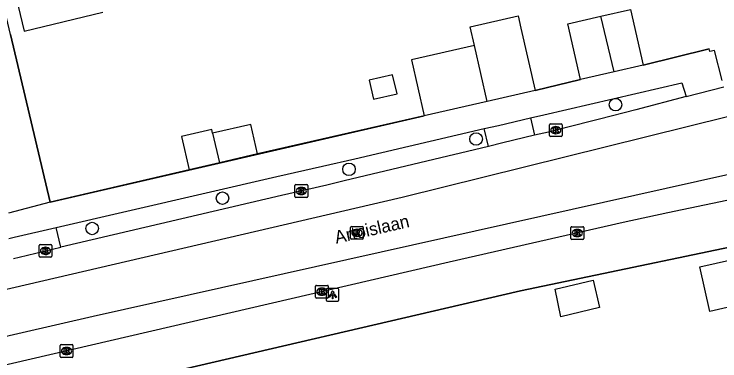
# Model space of a CAD drawing. Extents: x 158461 to 159795, y 387220 to 388672.
# Drawn here: x 159503.4 to 159558.7, y 388210.9 to 388238 of the extents above; entities that cross this region are included whole.
import ezdxf

# ---------------------------------------------------------------- set-up
doc = ezdxf.new("R2010")
doc.units = 0
for name, color, linetype in [('IMGEO_Boom', 7, 'Continuous'), ('IMGEO_Kolk', 7, 'Continuous'), ('IMGEO_Lichtpunt', 7, 'Continuous'), ('IMGEO_Muur', 7, 'Continuous'), ('IMGEO_Openbare_ruimte_label', 7, 'Continuous'), ('IMGEO_Pand', 7, 'Continuous'), ('IMGEO_Rijbaan_lokaal_gesloten', 7, 'Continuous'), ('IMGEO_Rioolput', 7, 'Continuous'), ('IMGEO_Voetpad_open', 7, 'Continuous')]:
    doc.layers.add(name, color=color, linetype=linetype)

msp = doc.modelspace()

# ---------------------------------------------------------------- linework, layer by layer
at = {"layer": 'IMGEO_Boom'}
for centre in [(159550.492, 388230.931), (159539.576, 388228.246), (159529.625, 388225.879), (159519.725, 388223.614), (159509.533, 388221.247)]:
    msp.add_circle(centre, 0.489, dxfattribs=at)
at = {"layer": 'IMGEO_Kolk'}
for p, q in [((159545.313, 388228.51), (159545.313, 388229.362)), ((159545.388, 388229.436), (159546.24, 388229.436)), ((159545.801, 388229.216), (159545.826, 388229.216)), ((159546.314, 388229.362), (159546.314, 388228.51)), ((159545.824, 388228.656), (159545.799, 388228.656)), ((159546.24, 388228.436), (159545.388, 388228.436)), ((159525.402, 388223.753), (159525.402, 388224.605)), ((159525.477, 388224.679), (159526.329, 388224.679)), ((159525.89, 388224.459), (159525.915, 388224.459)), ((159526.403, 388224.605), (159526.403, 388223.753)), ((159526.329, 388223.679), (159525.477, 388223.679)), ((159525.913, 388223.899), (159525.888, 388223.899)), ((159546.998, 388220.457), (159546.998, 388221.309)), ((159547.073, 388221.383), (159547.925, 388221.383)), ((159547.486, 388221.163), (159547.511, 388221.163)), ((159547.999, 388221.309), (159547.999, 388220.457)), ((159547.925, 388220.383), (159547.073, 388220.383)), ((159547.509, 388220.603), (159547.484, 388220.603)), ((159505.377, 388219.063), (159505.377, 388219.915)), ((159505.452, 388219.989), (159506.304, 388219.989)), ((159505.865, 388219.769), (159505.89, 388219.769)), ((159506.378, 388219.915), (159506.378, 388219.063)), ((159505.888, 388219.209), (159505.863, 388219.209)), ((159506.304, 388218.989), (159505.452, 388218.989)), ((159527.008, 388215.865), (159527.008, 388216.717)), ((159527.083, 388216.791), (159527.935, 388216.791)), ((159527.496, 388216.571), (159527.521, 388216.571)), ((159528.009, 388216.717), (159528.009, 388215.865)), ((159527.519, 388216.011), (159527.494, 388216.011)), ((159527.935, 388215.791), (159527.083, 388215.791)), ((159507.026, 388211.228), (159507.026, 388212.08)), ((159507.101, 388212.154), (159507.953, 388212.154)), ((159508.027, 388212.08), (159508.027, 388211.228)), ((159507.514, 388211.934), (159507.539, 388211.934)), ((159507.953, 388211.154), (159507.101, 388211.154)), ((159507.537, 388211.374), (159507.512, 388211.374))]:
    msp.add_line(p, q, dxfattribs=at)
for points in [[(159545.313, 388228.51), (159545.313, 388229.362)], [(159545.388, 388229.436), (159546.24, 388229.436)], [(159546.314, 388229.362), (159546.314, 388228.51)], [(159545.634, 388229.136), (159545.757, 388229.136), (159545.757, 388228.985), (159545.887, 388229.136), (159546.051, 388229.136), (159545.905, 388228.985), (159546.058, 388228.736), (159545.906, 388228.736), (159545.821, 388228.9), (159545.757, 388228.833), (159545.757, 388228.736), (159545.634, 388228.736), (159545.634, 388229.136)], [(159546.24, 388228.436), (159545.388, 388228.436)], [(159525.402, 388223.753), (159525.402, 388224.605)], [(159525.477, 388224.679), (159526.329, 388224.679)], [(159525.723, 388224.379), (159525.846, 388224.379), (159525.846, 388224.228), (159525.976, 388224.379), (159526.14, 388224.379), (159525.994, 388224.228), (159526.147, 388223.979), (159525.995, 388223.979), (159525.91, 388224.143), (159525.846, 388224.076), (159525.846, 388223.979), (159525.723, 388223.979), (159525.723, 388224.379)], [(159526.403, 388224.605), (159526.403, 388223.753)], [(159526.329, 388223.679), (159525.477, 388223.679)], [(159546.998, 388220.457), (159546.998, 388221.309)], [(159547.073, 388221.383), (159547.925, 388221.383)], [(159547.319, 388221.083), (159547.442, 388221.083), (159547.442, 388220.932), (159547.572, 388221.083), (159547.736, 388221.083), (159547.59, 388220.932), (159547.743, 388220.683), (159547.591, 388220.683), (159547.506, 388220.847), (159547.442, 388220.78), (159547.442, 388220.683), (159547.319, 388220.683), (159547.319, 388221.083)], [(159547.999, 388221.309), (159547.999, 388220.457)], [(159547.925, 388220.383), (159547.073, 388220.383)], [(159505.377, 388219.063), (159505.377, 388219.915)], [(159505.452, 388219.989), (159506.304, 388219.989)], [(159506.378, 388219.915), (159506.378, 388219.063)], [(159505.698, 388219.689), (159505.821, 388219.689), (159505.821, 388219.538), (159505.951, 388219.689), (159506.115, 388219.689), (159505.969, 388219.538), (159506.122, 388219.289), (159505.97, 388219.289), (159505.885, 388219.453), (159505.821, 388219.386), (159505.821, 388219.289), (159505.698, 388219.289), (159505.698, 388219.689)], [(159506.304, 388218.989), (159505.452, 388218.989)], [(159527.008, 388215.865), (159527.008, 388216.717)], [(159527.083, 388216.791), (159527.935, 388216.791)], [(159527.329, 388216.491), (159527.452, 388216.491), (159527.452, 388216.34), (159527.582, 388216.491), (159527.746, 388216.491), (159527.6, 388216.34), (159527.753, 388216.091), (159527.601, 388216.091), (159527.516, 388216.255), (159527.452, 388216.188), (159527.452, 388216.091), (159527.329, 388216.091), (159527.329, 388216.491)], [(159528.009, 388216.717), (159528.009, 388215.865)], [(159527.935, 388215.791), (159527.083, 388215.791)], [(159507.026, 388211.228), (159507.026, 388212.08)], [(159507.101, 388212.154), (159507.953, 388212.154)], [(159508.027, 388212.08), (159508.027, 388211.228)], [(159507.347, 388211.854), (159507.47, 388211.854), (159507.47, 388211.703), (159507.6, 388211.854), (159507.764, 388211.854), (159507.618, 388211.703), (159507.771, 388211.454), (159507.619, 388211.454), (159507.534, 388211.618), (159507.47, 388211.551), (159507.47, 388211.454), (159507.347, 388211.454), (159507.347, 388211.854)], [(159507.953, 388211.154), (159507.101, 388211.154)]]:
    msp.add_lwpolyline(points, dxfattribs=at)
for centre, start, end in [((159545.39, 388229.36), 91.552, 178.448), ((159545.39, 388229.36), 91.552, 178.448), ((159546.238, 388229.36), 1.552, 88.448), ((159546.238, 388229.36), 1.552, 88.448), ((159545.39, 388228.512), 181.552, 268.448), ((159545.39, 388228.512), 181.552, 268.448), ((159546.238, 388228.512), 271.552, 358.448), ((159546.238, 388228.512), 271.552, 358.448), ((159525.479, 388224.603), 91.552, 178.448), ((159525.479, 388224.603), 91.552, 178.448), ((159526.327, 388224.603), 1.552, 88.448), ((159526.327, 388224.603), 1.552, 88.448), ((159525.479, 388223.755), 181.552, 268.448), ((159525.479, 388223.755), 181.552, 268.448), ((159526.327, 388223.755), 271.552, 358.448), ((159526.327, 388223.755), 271.552, 358.448), ((159547.075, 388221.307), 91.552, 178.448), ((159547.075, 388221.307), 91.552, 178.448), ((159547.923, 388221.307), 1.552, 88.448), ((159547.923, 388221.307), 1.552, 88.448), ((159547.075, 388220.459), 181.552, 268.448), ((159547.075, 388220.459), 181.552, 268.448), ((159547.923, 388220.459), 271.552, 358.448), ((159547.923, 388220.459), 271.552, 358.448), ((159505.454, 388219.913), 91.552, 178.448), ((159505.454, 388219.913), 91.552, 178.448), ((159506.302, 388219.913), 1.552, 88.448), ((159506.302, 388219.913), 1.552, 88.448), ((159505.454, 388219.065), 181.552, 268.448), ((159505.454, 388219.065), 181.552, 268.448), ((159506.302, 388219.065), 271.552, 358.448), ((159506.302, 388219.065), 271.552, 358.448), ((159527.085, 388216.715), 91.552, 178.448), ((159527.085, 388216.715), 91.552, 178.448), ((159527.933, 388216.715), 1.552, 88.448), ((159527.933, 388216.715), 1.552, 88.448), ((159527.085, 388215.867), 181.552, 268.448), ((159527.085, 388215.867), 181.552, 268.448), ((159527.933, 388215.867), 271.552, 358.448), ((159527.933, 388215.867), 271.552, 358.448), ((159507.103, 388212.078), 91.552, 178.448), ((159507.103, 388212.078), 91.552, 178.448), ((159507.951, 388212.078), 1.552, 88.448), ((159507.951, 388212.078), 1.552, 88.448), ((159507.103, 388211.23), 181.552, 268.448), ((159507.103, 388211.23), 181.552, 268.448), ((159507.951, 388211.23), 271.552, 358.448), ((159507.951, 388211.23), 271.552, 358.448)]:
    msp.add_arc(centre, 0.0765, start, end, dxfattribs=at)
for centre, major_axis, ratio, start_param, end_param in [((159545.8, 388228.936), (-0.387, 0.002), 0.722429, 4.712389, 7.853982), ((159545.825, 388228.936), (-0.39, 0.002), 0.717154, 1.570796, 4.712389), ((159525.889, 388224.179), (-0.387, 0.002), 0.722429, 4.712389, 7.853982), ((159525.914, 388224.179), (-0.39, 0.002), 0.717154, 1.570796, 4.712389), ((159547.485, 388220.883), (-0.387, 0.002), 0.722429, 4.712389, 7.853982), ((159547.51, 388220.883), (-0.39, 0.002), 0.717154, 1.570796, 4.712389), ((159505.864, 388219.489), (-0.387, 0.002), 0.722429, 4.712389, 7.853982), ((159505.889, 388219.489), (-0.39, 0.002), 0.717154, 1.570796, 4.712389), ((159527.495, 388216.291), (-0.387, 0.002), 0.722429, 4.712389, 7.853982), ((159527.52, 388216.291), (-0.39, 0.002), 0.717154, 1.570796, 4.712389), ((159507.513, 388211.654), (-0.387, 0.002), 0.722429, 4.712389, 7.853982), ((159507.538, 388211.654), (-0.39, 0.002), 0.717154, 1.570796, 4.712389)]:
    msp.add_ellipse(centre, major_axis=major_axis, ratio=ratio, start_param=start_param, end_param=end_param, dxfattribs=at)
at = {"layer": 'IMGEO_Lichtpunt'}
for p, q in [((159527.851, 388216.453), (159527.851, 388215.646)), ((159527.851, 388216.453), (159527.851, 388215.646)), ((159528.753, 388216.548), (159527.945, 388216.548)), ((159528.753, 388216.548), (159527.945, 388216.548)), ((159528.847, 388215.646), (159528.847, 388216.453)), ((159528.847, 388215.646), (159528.847, 388216.453)), ((159527.945, 388215.552), (159528.753, 388215.552)), ((159527.945, 388215.552), (159528.753, 388215.552))]:
    msp.add_line(p, q, dxfattribs=at)
for points in [[(159528.225, 388216.117), (159528.264, 388216.089), (159528.076, 388215.827), (159528.038, 388215.854), (159528.225, 388216.117)], [(159528.327, 388216.069), (159528.374, 388216.069), (159528.374, 388215.747), (159528.327, 388215.747), (159528.327, 388216.069)], [(159528.437, 388216.089), (159528.475, 388216.116), (159528.662, 388215.854), (159528.623, 388215.826), (159528.437, 388216.089)]]:
    msp.add_lwpolyline(points, dxfattribs=at)
msp.add_circle((159528.35, 388216.251), 0.0994, dxfattribs=at)
for centre, start, end in [((159527.945, 388216.453), 90, 180), ((159527.945, 388216.453), 90, 180), ((159528.753, 388216.453), 0, 90), ((159528.753, 388216.453), 0, 90), ((159527.945, 388215.646), 180, 270), ((159527.945, 388215.646), 180, 270), ((159528.753, 388215.646), 270, 0), ((159528.753, 388215.646), 270, 360)]:
    msp.add_arc(centre, 0.0946, start, end, dxfattribs=at)
at = {"layer": 'IMGEO_Muur'}
for points in [[(159503.131, 388236.439), (159506.24, 388223.306)], [(159552.645, 388234.026), (159557.805, 388235.311)], [(159544.199, 388232.048), (159547.739, 388232.908)], [(159506.24, 388223.306), (159535.521, 388230.069)], [(159510.431, 388208.762), (159512.085, 388209.147), (159543.043, 388216.351), (159564.779, 388220.89), (159592.836, 388226.037), (159598.679, 388226.432), (159603.617, 388226.559), (159608.695, 388226.477)]]:
    msp.add_lwpolyline(points, dxfattribs=at)
at = {"layer": 'IMGEO_Pand'}
for points in [[(159503.28, 388254.966), (159504.469, 388250), (159505.299, 388246.534), (159502.028, 388245.751), (159504.197, 388236.694), (159510.362, 388238.17)], [(159549.33, 388237.862), (159551.65, 388238.391), (159552.645, 388234.026)], [(159539.451, 388235.561), (159539.118, 388237.024), (159542.87, 388237.879), (159543.088, 388236.923), (159544.199, 388232.048)], [(159547.739, 388232.908), (159546.744, 388237.273), (159549.33, 388237.862)], [(159550.373, 388233.508), (159549.33, 388237.862)], [(159539.451, 388235.561), (159534.525, 388234.438), (159535.521, 388230.069)], [(159540.448, 388231.192), (159539.451, 388235.561)], [(159552.645, 388234.026), (159550.373, 388233.508)], [(159531.219, 388232.861), (159531.56, 388231.366), (159533.387, 388231.782), (159533.046, 388233.277), (159531.219, 388232.861)], [(159550.373, 388233.508), (159547.739, 388232.908)], [(159544.199, 388232.048), (159540.448, 388231.192)], [(159540.448, 388231.192), (159535.521, 388230.069)], [(159522.478, 388227.08), (159521.942, 388229.391), (159518.959, 388228.699)], [(159518.959, 388228.699), (159518.89, 388228.997), (159516.517, 388228.446), (159517.122, 388225.837)], [(159518.959, 388228.699), (159519.495, 388226.388)], [(159522.478, 388227.08), (159519.495, 388226.388)], [(159519.495, 388226.388), (159517.122, 388225.837)], [(159561.949, 388215.673), (159557.869, 388214.743), (159557.074, 388218.233), (159561.154, 388219.162), (159561.949, 388215.673)], [(159546.218, 388214.336), (159545.759, 388216.485), (159548.729, 388217.189), (159549.236, 388215.048), (159546.218, 388214.336)]]:
    msp.add_lwpolyline(points, dxfattribs=at)
at = {"layer": 'IMGEO_Rijbaan_lokaal_gesloten'}
for points in [[(159607.838, 388245.417), (159603.807, 388243.497), (159599.618, 388241.693), (159597.657, 388240.796), (159595.242, 388239.856), (159592.211, 388238.767), (159589.69, 388238.075), (159586.637, 388237.162), (159562.502, 388230.789), (159533.785, 388223.662), (159496.404, 388214.991), (159473.197, 388209.649), (159438.275, 388201.508), (159421.968, 388197.936), (159415.412, 388196.71), (159408.779, 388195.726), (159407.256, 388195.517), (159405.737, 388195.341), (159404.226, 388195.23), (159402.729, 388195.219), (159401.249, 388195.339), (159400.032, 388195.564), (159398.362, 388196.096), (159396.992, 388196.744)], [(159484.963, 388206.479), (159484.418, 388208.582), (159509.617, 388214.383), (159564.503, 388226.641), (159573.934, 388228.475), (159584.111, 388230.334), (159589.56, 388231.33), (159599.467, 388232.306), (159607.893, 388232.649), (159613.608, 388232.616), (159613.981, 388232.644)], [(159556.006, 388231.568), (159558.956, 388232.344)], [(159556.006, 388231.568), (159552.083, 388230.537), (159549.222, 388229.796), (159546.441, 388229.085), (159545.231, 388228.795), (159544.147, 388228.535)], [(159593.042, 388229.609), (159591.857, 388229.487), (159590.007, 388229.182), (159589.575, 388229.114), (159587.297, 388228.71), (159583.887, 388228.131), (159580.587, 388227.522), (159575.477, 388226.54), (159566.876, 388224.967), (159563.275, 388224.19), (159559.205, 388223.423), (159554.584, 388222.468), (159551.083, 388221.7), (159537.479, 388218.605), (159500, 388209.909), (159495.213, 388208.798), (159485.84, 388206.677), (159484.963, 388206.479)], [(159544.147, 388228.535), (159541.681, 388227.944), (159540.541, 388227.671)], [(159540.541, 388227.671), (159529.244, 388224.961), (159527.894, 388224.645), (159524.34, 388223.812), (159507.078, 388219.768)], [(159503.364, 388218.898), (159503.822, 388219.005), (159507.078, 388219.768)]]:
    msp.add_lwpolyline(points, dxfattribs=at)
at = {"layer": 'IMGEO_Rioolput'}
for p, q in [((159529.749, 388220.473), (159529.749, 388221.325)), ((159529.824, 388221.399), (159530.676, 388221.399)), ((159530.237, 388221.179), (159530.262, 388221.179)), ((159530.75, 388221.325), (159530.75, 388220.473)), ((159530.676, 388220.399), (159529.824, 388220.399)), ((159530.26, 388220.619), (159530.235, 388220.619))]:
    msp.add_line(p, q, dxfattribs=at)
for points in [[(159529.749, 388220.473), (159529.749, 388221.325)], [(159529.824, 388221.399), (159530.676, 388221.399)], [(159530.338, 388221.097), (159530.086, 388221.099), (159530.086, 388220.699)], [(159530.264, 388221.018), (159530.21, 388221.018), (159530.21, 388220.937)], [(159530.21, 388220.937), (159530.262, 388220.937)], [(159530.75, 388221.325), (159530.75, 388220.473)], [(159530.676, 388220.399), (159529.824, 388220.399)], [(159530.086, 388220.699), (159530.21, 388220.699), (159530.21, 388220.861), (159530.221, 388220.861)], [(159530.268, 388220.832), (159530.339, 388220.699), (159530.479, 388220.699), (159530.414, 388220.825)]]:
    msp.add_lwpolyline(points, dxfattribs=at)
for centre, radius, start, end in [((159529.826, 388221.323), 0.0765, 91.552, 178.448), ((159529.826, 388221.323), 0.0765, 91.552, 178.448), ((159530.246, 388221.126), 0.19, 274.7715, 282.9687), ((159530.27, 388220.922), 0.0964, 77.0061, 93.1865), ((159530.284, 388220.979), 0.0378, 276.6634, 79.6772), ((159530.337, 388220.987), 0.109, 350.3612, 89.416), ((159530.335, 388220.987), 0.112, 277.5842, 350.9817), ((159530.319, 388220.772), 0.108, 29.5134, 73.7905), ((159530.674, 388221.323), 0.0765, 1.552, 88.448), ((159530.674, 388221.323), 0.0765, 1.552, 88.448), ((159529.826, 388220.475), 0.0765, 181.552, 268.448), ((159529.826, 388220.475), 0.0765, 181.552, 268.448), ((159530.22, 388220.808), 0.0533, 26.0293, 88.6989), ((159530.674, 388220.475), 0.0765, 271.552, 358.448), ((159530.674, 388220.475), 0.0765, 271.552, 358.448)]:
    msp.add_arc(centre, radius, start, end, dxfattribs=at)
for centre, major_axis, ratio, start_param, end_param in [((159530.236, 388220.899), (-0.387, 0.002), 0.722429, 4.712389, 7.853982), ((159530.261, 388220.899), (-0.39, 0.002), 0.717154, 1.570796, 4.712389)]:
    msp.add_ellipse(centre, major_axis=major_axis, ratio=ratio, start_param=start_param, end_param=end_param, dxfattribs=at)
at = {"layer": 'IMGEO_Voetpad_open'}
for points in [[(159506.24, 388223.306), (159503.131, 388236.439), (159500, 388249.663), (159499.92, 388250), (159498.702, 388255.145)], [(159558.831, 388232.833), (159558.236, 388235.167), (159557.856, 388235.088), (159557.805, 388235.311), (159552.645, 388234.026)], [(159543.822, 388229.895), (159544.886, 388230.142), (159555.679, 388232.645), (159556.006, 388231.568)], [(159547.739, 388232.908), (159544.199, 388232.048)], [(159535.521, 388230.069), (159522.478, 388227.08)], [(159540.219, 388229.059), (159541.33, 388229.317), (159543.822, 388229.895)], [(159543.822, 388229.895), (159544.147, 388228.535)], [(159506.711, 388221.318), (159523.99, 388225.303), (159527.548, 388226.124), (159530.08, 388226.708), (159540.219, 388229.059)], [(159540.541, 388227.671), (159540.219, 388229.059)], [(159608.695, 388226.477), (159603.617, 388226.559), (159598.679, 388226.432), (159592.836, 388226.037), (159564.779, 388220.89), (159543.043, 388216.351), (159512.085, 388209.147)], [(159517.122, 388225.837), (159506.24, 388223.306)], [(159506.24, 388223.306), (159502.975, 388222.442)], [(159502.998, 388220.461), (159503.438, 388220.563), (159506.711, 388221.318)], [(159507.078, 388219.768), (159506.711, 388221.318)]]:
    msp.add_lwpolyline(points, dxfattribs=at)

# ---------------------------------------------------------------- texts
at = {"layer": 'IMGEO_Openbare_ruimte_label'}
msp.add_text('Artoislaan', height=1, rotation=12.883, dxfattribs=at).set_placement((159528.632, 388220.045))

doc.saveas('drawing.dxf')
